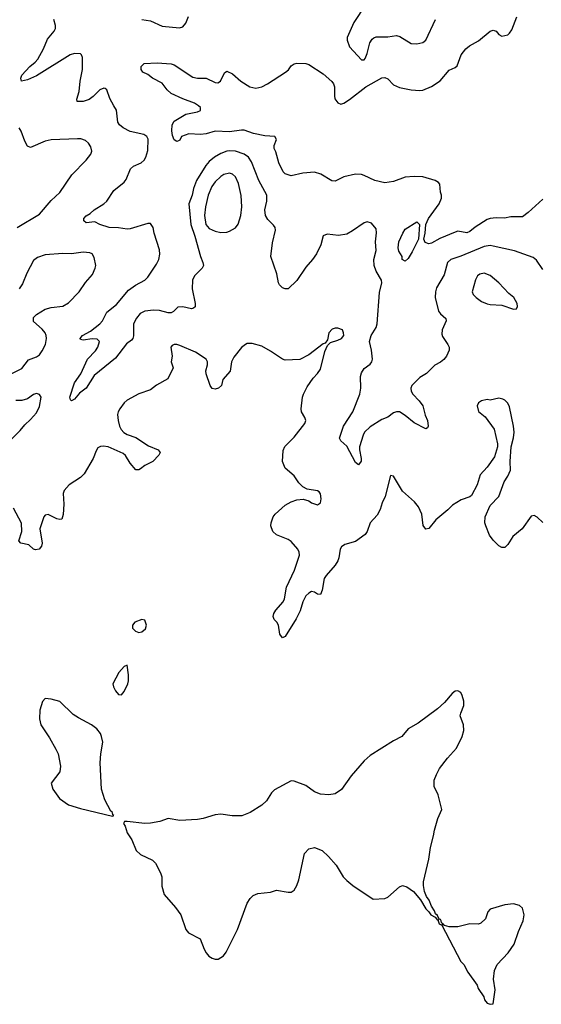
# Model space of a CAD drawing. Header units: inches. Extents: x 2134017 to 2292458, y 756222 to 916513.
# Tile 314 of 387: x 2254496 to 2258059, y 833859 to 840590. Entities that reach past the tile are written whole.
import ezdxf

# ---------------------------------------------------------------- set-up
doc = ezdxf.new("R2010")
doc.units = ezdxf.units.IN
doc.header["$MEASUREMENT"] = 0
doc.layers.add('C2853', color=7, linetype='Continuous')
doc.layers.add('C2854', color=7, linetype='Continuous')

msp = doc.modelspace()

# ---------------------------------------------------------------- linework, layer by layer
at = {"layer": 'C2853', "color": 5}
for points, elevation in [([(2258070, 838882.4), (2258025.5, 838945.5), (2258004, 838964), (2257877, 839010), (2257730, 839042.5), (2257710, 839045.2), (2257670, 839038.5), (2257510, 838972.9), (2257440.7, 838950), (2257419.5, 838930), (2257395.4, 838844.6), (2257344.4, 838755.6), (2257336.8, 838730), (2257333.2, 838690), (2257357.5, 838597.5), (2257370, 838579.6), (2257407.2, 838547.2), (2257410.3, 838530), (2257383.1, 838470), (2257379.3, 838439.3), (2257383.5, 838423.5), (2257421.6, 838370), (2257430.6, 838350), (2257430.5, 838330), (2257412.7, 838290), (2257394.1, 838265.9), (2257370, 838247.3), (2257332.2, 838227.8), (2257274, 838170), (2257230, 838144.5), (2257174, 838090), (2257167.8, 838070), (2257170.4, 838050), (2257182.6, 838030), (2257224.8, 837984.8), (2257250.3, 837950), (2257266.9, 837886.9), (2257282, 837850), (2257286.8, 837810), (2257281, 837799), (2257270, 837793.2), (2257190, 837833.5), (2257130, 837883.5), (2257090, 837907.9), (2257070, 837908.9), (2257050, 837902), (2257010, 837871.5), (2256970, 837856.9), (2256890, 837806), (2256852.4, 837770), (2256841.6, 837750), (2256818, 837670), (2256817, 837650), (2256829, 837591), (2256829, 837571), (2256810, 837547.7), (2256790, 837562), (2256730, 837674), (2256689.3, 837710), (2256681.6, 837730), (2256708.5, 837810), (2256771.8, 837910), (2256820.4, 838030), (2256827.2, 838070), (2256824, 838150), (2256830, 838174.8), (2256850, 838206), (2256890, 838234.4), (2256900.4, 838250), (2256905.6, 838270), (2256899.1, 838330), (2256886, 838390), (2256896.7, 838430), (2256930, 838485.2), (2256938.4, 838510), (2256954.7, 838725.3), (2256969.8, 838790), (2256968.5, 838810), (2256930.8, 838870), (2256917.4, 838910), (2256916.2, 838950), (2256931.5, 839011.5), (2256927.4, 839070), (2256933.6, 839133.6), (2256930, 839159), (2256898.3, 839198.3), (2256870, 839207.3), (2256850, 839201.6), (2256770, 839145.4), (2256730, 839124), (2256674.3, 839114.3), (2256597.1, 839122.9), (2256570, 839112.7), (2256553, 839050), (2256523.1, 838990), (2256495.8, 838950), (2256450, 838898), (2256390, 838806), (2256330, 838749), (2256310, 838749.2), (2256290, 838756), (2256270, 838777.2), (2256264.2, 838790), (2256252.2, 838852.2), (2256212, 838970), (2256223.5, 839063.5), (2256244.2, 839150), (2256240.4, 839170), (2256230, 839186), (2256190, 839222.6), (2256175, 839250), (2256169.8, 839290), (2256184.8, 839350), (2256183.8, 839390), (2256129.5, 839489.4), (2256078.4, 839618.4), (2256058.5, 839650), (2256030, 839671.2), (2255970, 839689.9), (2255930, 839693.7), (2255910, 839689.9), (2255870, 839674.1), (2255827.2, 839650), (2255790, 839619.4), (2255767.4, 839592.6), (2255702.4, 839490), (2255683.9, 839436.1), (2255674.1, 839390), (2255650.1, 839330), (2255665.9, 839190), (2255693.1, 839110), (2255730, 838970.7), (2255747.4, 838930), (2255750.3, 838910), (2255741.3, 838890), (2255690, 838838.7), (2255677.3, 838810), (2255674.7, 838750), (2255694.9, 838650), (2255694.2, 838625.8), (2255683.4, 838616.6), (2255670, 838613.6), (2255610, 838626.6), (2255575.1, 838624.9), (2255545.9, 838594.1), (2255530, 838584.8), (2255510, 838585), (2255450, 838601.2), (2255410, 838604.4), (2255350, 838596), (2255319.1, 838580.9), (2255292.8, 838550), (2255272.9, 838510), (2255272.4, 838427.6), (2255269, 838411), (2255260.3, 838399.8), (2255225.3, 838374.7), (2255150, 838276.8), (2255003.6, 838156.4), (2254950, 838069.6), (2254904.1, 838035.9), (2254870, 837995.1), (2254850, 837985.2), (2254842, 837990), (2254838, 838010), (2254870, 838108.2), (2254912.2, 838167.8), (2254959.2, 838270), (2255013.7, 838326.3), (2255028.7, 838350), (2255039.7, 838390), (2255024.7, 838404.7), (2254990, 838407.3), (2254930, 838398.7), (2254910, 838404), (2254907.8, 838410), (2254923.6, 838430), (2254979.5, 838460.5), (2255043.5, 838510), (2255060.5, 838530), (2255092, 838590), (2255157.9, 838642.1), (2255239.8, 838740.2), (2255286.3, 838773.7), (2255351.3, 838810), (2255370, 838828.7), (2255430, 838918.4), (2255445.1, 838950), (2255452.4, 838987.6), (2255450, 839017.2), (2255413.8, 839130), (2255407.6, 839170), (2255390, 839196.2), (2255370, 839196.9), (2255250, 839160.2), (2255230, 839157.8), (2255170, 839167.5), (2255106, 839170), (2255043.7, 839190), (2255010, 839206.6), (2254950, 839200.5), (2254933.8, 839213.8), (2254933.3, 839230), (2254950, 839248.4), (2254976.4, 839263.6), (2255005.1, 839290), (2255069.8, 839330.2), (2255091.6, 839350), (2255138.9, 839421.1), (2255210, 839479.5), (2255222.2, 839497.8), (2255252.4, 839570), (2255272.2, 839587.8), (2255326, 839610), (2255346, 839630), (2255356.8, 839650), (2255370, 839696), (2255372.5, 839772.5), (2255364.5, 839790), (2255344.4, 839804.4), (2255250, 839825.8), (2255203, 839850), (2255176.8, 839870), (2255166.3, 839890), (2255156.1, 839970), (2255139.1, 840000)], 260), ([(2258070, 839362), (2257970, 839272.3), (2257930, 839242.7), (2257850, 839240.9), (2257808.2, 839231.8), (2257750, 839235.8), (2257710, 839231.1), (2257690, 839223.9), (2257607.8, 839172.2), (2257570, 839140.8), (2257550, 839133.5), (2257490, 839143.2), (2257470, 839138), (2257366.5, 839093.5), (2257310, 839061), (2257290, 839056.9), (2257266.2, 839066.2), (2257256.2, 839090), (2257266.6, 839130), (2257271, 839190), (2257289.6, 839230), (2257360.9, 839330), (2257377, 839370), (2257378.4, 839390), (2257371.1, 839411.1), (2257366.1, 839466.1), (2257357, 839477), (2257335.1, 839490), (2257250, 839514.6), (2257190, 839518.1), (2257130, 839512.2), (2257050, 839482.3), (2256990, 839474.2), (2256922.9, 839490), (2256850, 839525), (2256830, 839530.8), (2256790, 839533.1), (2256710, 839514.8), (2256650, 839485.1), (2256628.8, 839488.8), (2256554.1, 839534.1), (2256510, 839546.3), (2256430, 839541.3), (2256350, 839522), (2256310, 839535.1), (2256295.1, 839550), (2256266, 839610), (2256245.6, 839685.6), (2256234, 839710), (2256235.3, 839730), (2256249, 839770), (2256238, 839790), (2256170, 839796.3), (2256092.2, 839812.2), (2256030, 839833.3), (2256010, 839834.5), (2255930, 839822.5), (2255831.8, 839828.2), (2255769.7, 839809.7), (2255730, 839803.9), (2255650.4, 839809.6), (2255602, 839790), (2255590, 839766), (2255579.6, 839760.4), (2255570, 839758), (2255550, 839768.7), (2255538.6, 839798.6), (2255534.5, 839830), (2255538, 839870), (2255550, 839895.8), (2255630, 839943.1), (2255710, 839960.3), (2255730, 839968.5), (2255731.3, 839990), (2255716.8, 840000)], 240), ([(2254478.7, 839170), (2254630, 839260.2), (2254710, 839354.6), (2254770.8, 839409.2), (2254851, 839529), (2254949.4, 839630), (2254981.2, 839670), (2254989.2, 839690), (2254981.5, 839721.5), (2254965.4, 839745.4), (2254944.5, 839764.5), (2254914, 839774), (2254890, 839775.6), (2254710, 839767.6), (2254670, 839758.4), (2254570, 839716), (2254550, 839725.2), (2254530, 839759.3), (2254506.5, 839826.5), (2254491, 839851)], 280), ([(2254410, 838155.2), (2254510, 838204.9), (2254555.1, 838264.9), (2254610, 838285.5), (2254630, 838299.1), (2254650, 838326.8), (2254671.1, 838370), (2254678.9, 838410), (2254675.8, 838430), (2254669.6, 838450), (2254650, 838474.5), (2254590, 838526), (2254590, 838553.4), (2254610, 838575.3), (2254670, 838610.2), (2254710, 838622), (2254790, 838632), (2254830, 838654), (2254901.1, 838730), (2254945.9, 838794.1), (2254991.9, 838848.1), (2255011.8, 838890), (2255015.6, 838910), (2255004.4, 838964.4), (2254990, 838989.4), (2254974.9, 838994.9), (2254930, 838999.3), (2254850.2, 838989.8), (2254790, 838991.5), (2254670, 838983.1), (2254616.2, 838963.8), (2254590, 838943), (2254543.7, 838856.3), (2254515.7, 838784.3), (2254491, 838749)], 280), ([(2258070, 837151.8), (2258030, 837189.4), (2258010, 837199.3), (2257990, 837196), (2257928.2, 837110), (2257863.7, 837056.3), (2257830, 837002), (2257810, 836982), (2257790, 836982), (2257770, 836992.3), (2257730, 837031.8), (2257706.3, 837066.3), (2257679.7, 837130), (2257674.3, 837150), (2257676.9, 837190), (2257710, 837268.2), (2257769, 837331), (2257804.7, 837430), (2257831.1, 837470), (2257848, 837510), (2257845.6, 837570), (2257853, 837670), (2257870, 837732), (2257873.6, 837770), (2257869.3, 837810), (2257842, 837942), (2257830, 837968), (2257810, 837988), (2257796.4, 837996.4), (2257770, 838002), (2257710, 837988.7), (2257690, 837994), (2257650, 837984), (2257631.3, 837970), (2257621, 837950), (2257630.9, 837910.9), (2257674.9, 837874.9), (2257737.3, 837790), (2257760.4, 837690), (2257759.5, 837670), (2257739.4, 837600.6), (2257690.3, 837529.8), (2257641.6, 837478.4), (2257621.2, 837410), (2257582.5, 837337.4), (2257570, 837327), (2257512.9, 837307.2), (2257452.9, 837270), (2257421.7, 837238.3), (2257338, 837170), (2257290, 837112.3), (2257270, 837106.6), (2257253, 837133), (2257242.4, 837210), (2257219.4, 837259.4), (2257193.6, 837293.6), (2257110, 837366), (2257050, 837468.7), (2257030, 837474), (2256992.2, 837330), (2256972.8, 837287.2), (2256959.3, 837240.7), (2256937.5, 837202.5), (2256890.4, 837150), (2256870.3, 837090), (2256855.6, 837070), (2256790, 837022.6), (2256717.8, 837002.2), (2256694.2, 836985.8), (2256684.9, 836970), (2256676.9, 836910), (2256668.9, 836890), (2256650, 836860.7), (2256588.9, 836791.1), (2256575.8, 836770), (2256562.8, 836690), (2256550, 836660.9), (2256530, 836663), (2256510, 836676.9), (2256490, 836681.5), (2256470, 836669.8), (2256451.2, 836650), (2256429.4, 836610), (2256410.7, 836549.3), (2256385.5, 836494.5), (2256310, 836373.3), (2256290, 836363), (2256272.6, 836390), (2256263.1, 836450), (2256253, 836470), (2256233.6, 836490), (2256227.4, 836510), (2256232.6, 836530), (2256246.6, 836553.4), (2256296.4, 836610), (2256305.7, 836630), (2256317.7, 836710), (2256373.7, 836826.3), (2256406.3, 836930), (2256404.1, 836950), (2256395, 836970), (2256350, 837023.5), (2256330, 837036.1), (2256249, 837069), (2256226, 837090), (2256211.2, 837130), (2256212.6, 837150), (2256226.4, 837190), (2256240.5, 837210), (2256309.6, 837270), (2256350, 837292.9), (2256390, 837307.4), (2256432.5, 837312.5), (2256470, 837301.6), (2256490, 837287.4), (2256530, 837272.4), (2256550, 837287.7), (2256554.9, 837314.9), (2256550, 837348.7), (2256541.5, 837361.5), (2256529.5, 837369.5), (2256459.5, 837379.5), (2256430, 837395.1), (2256402.8, 837422.8), (2256370, 837471.1), (2256310, 837523.6), (2256291.8, 837570), (2256295.3, 837644.7), (2256308.1, 837671.9), (2256370, 837735.2), (2256442.9, 837830), (2256449.4, 837850), (2256443.7, 837870), (2256420.9, 837910), (2256418.4, 837930), (2256427.8, 838010), (2256435.6, 838030), (2256460.7, 838079.3), (2256500.1, 838139.9), (2256530, 838170.7), (2256550, 838201), (2256579.5, 838320.5), (2256598, 838362), (2256618, 838382), (2256670, 838398), (2256693.2, 838410), (2256709.2, 838430), (2256709, 838450), (2256702, 838470), (2256670, 838481.2), (2256650, 838481.2), (2256630, 838473.2), (2256608, 838450), (2256598, 838402), (2256582, 838378), (2256570, 838373.2), (2256470, 838297.6), (2256410, 838267.6), (2256310, 838262.4), (2256290, 838268), (2256210, 838324), (2256150, 838358), (2256083.9, 838376.1), (2256050, 838375.8), (2256037.3, 838370), (2256010, 838348.3), (2255958.3, 838281.7), (2255943.2, 838250), (2255932.8, 838187.2), (2255882.8, 838130), (2255873.4, 838090), (2255854.8, 838070), (2255830, 838063.7), (2255810, 838069.3), (2255797.2, 838090), (2255770, 838168), (2255767.8, 838190), (2255778.9, 838230), (2255778.9, 838250), (2255769.6, 838270), (2255696.6, 838316.6), (2255590, 838361.6), (2255570, 838369.5), (2255550, 838369.3), (2255538, 838362), (2255528, 838350), (2255536.4, 838290), (2255530.5, 838250), (2255543.8, 838210), (2255506.6, 838133.4), (2255429.5, 838090.5), (2255390, 838059.8), (2255310, 838030.8), (2255230, 837988.3), (2255208.8, 837970), (2255179.5, 837930), (2255168.7, 837910), (2255164.9, 837890), (2255167.6, 837850), (2255177.3, 837810), (2255188, 837788), (2255207.1, 837767.1), (2255230, 837754.3), (2255290, 837732.9), (2255376.5, 837676.5), (2255441, 837650), (2255456, 837630), (2255447.1, 837612.9), (2255404.7, 837570), (2255350, 837541.2), (2255321.4, 837518.6), (2255310, 837513.2), (2255290, 837513.2), (2255250, 837557), (2255218, 837610), (2255203, 837623), (2255099, 837670), (2255066.2, 837673.8), (2255048.2, 837671.8), (2255030, 837663.6), (2255017, 837643), (2254996.5, 837590), (2254935.5, 837484.5), (2254910, 837460.3), (2254833.7, 837410), (2254799.5, 837370), (2254793.1, 837350), (2254796.7, 837276.7), (2254793.5, 837206.5), (2254784.5, 837175.5), (2254770, 837171.8), (2254750, 837178.3), (2254690, 837208.2), (2254670, 837203.6), (2254660.3, 837190), (2254632.3, 837110), (2254649.2, 837010), (2254643.6, 836990), (2254627.7, 836970), (2254604.5, 836964.5), (2254590, 836971.1), (2254559.1, 836999), (2254503.7, 837010), (2254490, 837026), (2254511.3, 837090), (2254507.4, 837147.4), (2254453.3, 837250)], 280), ([(2254428, 837710), (2254498.8, 837781.2), (2254530, 837819.7), (2254570, 837855.6), (2254610, 837902.6), (2254630, 837944.9), (2254643.1, 838010), (2254630, 838027.8), (2254610, 838033.2), (2254590, 838026.6), (2254550, 837997.7), (2254510, 837987.1), (2254470, 837986.2)], 280)]:
    msp.add_lwpolyline(points, dxfattribs=dict(at, elevation=elevation))
for points, elevation in [([(2255930, 839540.3), (2255890, 839530.7), (2255870, 839518), (2255830, 839481.2), (2255808.2, 839450), (2255784.2, 839390), (2255765.8, 839310), (2255759.3, 839250), (2255768.3, 839190), (2255790, 839162.4), (2255830, 839144.7), (2255870, 839134), (2255910, 839136.9), (2255930, 839143.6), (2255970, 839167), (2255987.4, 839192.6), (2256006, 839250), (2256013, 839310), (2256007.7, 839387.7), (2255990.6, 839470), (2255970, 839514.3), (2255950, 839534.2)], 280), ([(2257130, 838938), (2257109.1, 838949.1), (2257108, 838970), (2257086.3, 839006.3), (2257082, 839030), (2257086.9, 839070), (2257112.8, 839130), (2257130, 839157), (2257210, 839208), (2257228, 839190), (2257220.7, 839090), (2257178, 839002), (2257150, 838958)], 240), ([(2257670, 838856.9), (2257638.8, 838850), (2257622.5, 838837.5), (2257608.6, 838811.4), (2257587.4, 838730), (2257593.7, 838710), (2257614, 838690), (2257650, 838664.2), (2257690, 838647), (2257710, 838642), (2257790, 838637.1), (2257868.4, 838611.6), (2257890, 838612), (2257897.2, 838630), (2257895.1, 838650), (2257872, 838690), (2257837.4, 838717.4), (2257769.6, 838790), (2257710, 838840.5)], 280), ([(2255330, 836489.3), (2255282, 836470), (2255266.8, 836450), (2255267.3, 836430), (2255286, 836410), (2255310, 836400.7), (2255330, 836404.9), (2255355.6, 836424.4), (2255362.9, 836450), (2255350, 836485.2)], 320), ([(2255230, 836178), (2255210, 836168.7), (2255173.2, 836126.8), (2255132.7, 836050), (2255135.8, 836030), (2255150, 836000.7), (2255170, 835977.3), (2255190, 835974), (2255210, 835997.3), (2255233.7, 836050), (2255238.3, 836070), (2255238.7, 836110)], 320), ([(2257490, 836002), (2257470, 835999.5), (2257450, 835984.5), (2257399, 835921), (2257350, 835879.3), (2257219, 835781), (2257150, 835742), (2257106, 835690), (2257050, 835660.9), (2256890, 835560.7), (2256850, 835523.6), (2256759.9, 835420.1), (2256693.5, 835326.5), (2256650, 835296.9), (2256608.7, 835291.3), (2256550, 835294.3), (2256510, 835311.2), (2256450, 835353.7), (2256370, 835385.1), (2256350, 835386.6), (2256235.9, 835324.1), (2256215.9, 835304.1), (2256182.8, 835250), (2256150, 835221.2), (2256071, 835170), (2256013, 835147), (2255946.5, 835146.5), (2255870, 835158.4), (2255830, 835153.3), (2255750.2, 835129.8), (2255710, 835123.1), (2255590, 835115.8), (2255510, 835129.6), (2255452.4, 835107.6), (2255390, 835096.8), (2255350, 835095.8), (2255230.9, 835109.1), (2255211.6, 835108.4), (2255204.7, 835095.3), (2255215.9, 835075.9), (2255230.7, 835030), (2255262, 834982), (2255290.4, 834910.4), (2255322, 834882), (2255403.5, 834843.5), (2255423.5, 834823.5), (2255457.5, 834757.5), (2255466.8, 834730), (2255467.1, 834667.1), (2255482.8, 834610), (2255559.9, 834519.9), (2255596.3, 834470), (2255630.5, 834370.5), (2255650, 834347.3), (2255727.5, 834307.5), (2255755.9, 834235.9), (2255770, 834211.3), (2255787.9, 834187.9), (2255810, 834174.8), (2255830, 834166.8), (2255852.5, 834167.5), (2255889, 834190), (2255905.8, 834214.2), (2255982.9, 834370), (2256049.5, 834550.5), (2256070, 834582), (2256090, 834602), (2256123.1, 834616.9), (2256210, 834624.7), (2256250, 834638), (2256330, 834624.7), (2256350, 834626), (2256370, 834638), (2256389.4, 834670.6), (2256402.7, 834710), (2256442, 834890), (2256470, 834922), (2256510, 834931), (2256562, 834910), (2256604.7, 834870), (2256658, 834810), (2256706, 834730), (2256730, 834704.7), (2256770.7, 834670.7), (2256910, 834578), (2256990, 834582), (2257010, 834592), (2257090, 834661), (2257110, 834670.7), (2257141.4, 834661.4), (2257186, 834630), (2257233.7, 834573.7), (2257270, 834512), (2257291.3, 834491.3), (2257304.7, 834470), (2257334, 834454), (2257350, 834434), (2257358, 834438), (2257354, 834430), (2257362, 834410), (2257379.6, 834399.6), (2257510.4, 834150.4), (2257530.8, 834130), (2257557.5, 834077.5), (2257621, 833990), (2257627.9, 833967.9), (2257666.8, 833910), (2257671, 833890), (2257690, 833867.3), (2257710, 833858.8), (2257730, 833862), (2257743.2, 833956.8), (2257731.8, 834030), (2257740.5, 834090), (2257758.7, 834130), (2257831.8, 834210), (2257873.3, 834270), (2257903.5, 834356.5), (2257936, 834430), (2257941.2, 834470), (2257930, 834515.3), (2257910, 834533.2), (2257870, 834546), (2257810, 834539.5), (2257710, 834509.2), (2257694, 834490), (2257677.3, 834442.7), (2257646.7, 834413.3), (2257630, 834407.3), (2257570, 834407.8), (2257490, 834387.3), (2257428.9, 834388.9), (2257398, 834398), (2257390, 834406), (2257382, 834402), (2257386, 834410), (2257378, 834418), (2257375.3, 834430), (2257370, 834438), (2257360.4, 834440.4), (2257350, 834466), (2257336.4, 834476.4), (2257330, 834498), (2257308.9, 834528.9), (2257292.3, 834570), (2257275.9, 834595.9), (2257260.9, 834630), (2257254.5, 834670), (2257255.5, 834695.5), (2257291.3, 834850), (2257302, 834930), (2257323.5, 835010), (2257329.7, 835050.3), (2257351.8, 835130), (2257379.3, 835190), (2257354, 835290), (2257328.1, 835348.1), (2257328.2, 835390), (2257342.6, 835430), (2257363.9, 835470), (2257418, 835542), (2257479.6, 835610), (2257518.4, 835690), (2257529.5, 835730), (2257526.6, 835770), (2257506, 835830), (2257509.3, 835850), (2257530, 835902), (2257529.6, 835930), (2257519.6, 835970), (2257510, 835989.2)], 320), ([(2254670, 835948.7), (2254650.9, 835929.1), (2254634, 835870), (2254630.5, 835810), (2254639.3, 835770), (2254699.6, 835679.6), (2254742.9, 835602.9), (2254758, 835570), (2254774.4, 835485.6), (2254770, 835448), (2254711.3, 835370), (2254721, 835330), (2254766.4, 835266.4), (2254830, 835221.6), (2254910, 835196.4), (2255130, 835146), (2255138, 835150), (2255132.9, 835152.9), (2255128.7, 835170), (2255118.6, 835178.6), (2255077.7, 835257.7), (2255054.2, 835330), (2255046.3, 835510), (2255049.6, 835570), (2255062.7, 835650), (2255055.1, 835690), (2255046.6, 835710), (2255022.4, 835742.4), (2254985.2, 835770), (2254896.2, 835816.2), (2254860.1, 835840.1), (2254770, 835929), (2254710, 835945.2)], 320)]:
    msp.add_lwpolyline(points, close=True, dxfattribs=dict(at, elevation=elevation))
at = {"layer": 'C2854', "color": 5}
for points, elevation in [([(2256858.4, 840690), (2256779.3, 840570), (2256732.4, 840467.6), (2256733.7, 840450), (2256750, 840404.9), (2256830, 840314), (2256850, 840314), (2256855.8, 840324.2), (2256870, 840358.8), (2256888.9, 840431.1), (2256903.5, 840456.5), (2256914.2, 840465.8), (2256930, 840471.8), (2257010, 840473), (2257070, 840480.7), (2257093.5, 840473.5), (2257170, 840426), (2257210, 840424.2), (2257250, 840434), (2257270, 840450.6), (2257337.2, 840590)], 260), ([(2255716.8, 840000), (2255690, 840018.5), (2255610, 840047.4), (2255530, 840085.4), (2255502.9, 840110), (2255470, 840155.1), (2255402.7, 840190), (2255370, 840215.3), (2255338, 840230), (2255326, 840250), (2255326, 840270), (2255346, 840290), (2255433.7, 840293.7), (2255530, 840287.2), (2255550, 840281.1), (2255677.6, 840197.6), (2255710, 840190.3), (2255770, 840188.9), (2255830, 840159.5), (2255850, 840158.4), (2255866.6, 840170), (2255894.3, 840225.7), (2255910, 840238), (2255950, 840220.3), (2256005.5, 840170), (2256067.3, 840130), (2256110, 840122.4), (2256150, 840130.4), (2256189.5, 840150), (2256312.3, 840230), (2256332.2, 840247.8), (2256350, 840273.4), (2256370, 840288), (2256390, 840293), (2256450, 840290.4), (2256470, 840282.4), (2256570, 840219.5), (2256627.3, 840167.3), (2256640.5, 840150), (2256647, 840130), (2256645.8, 840070), (2256649.5, 840049.5), (2256670, 840020.2), (2256690, 840012.4), (2256710, 840019.7), (2256750, 840044.8), (2256860.3, 840130), (2256970, 840191.2), (2256990, 840194.9), (2257010, 840184.2), (2257050, 840144.6), (2257090, 840126.7), (2257170, 840110.4), (2257230, 840105.3), (2257250, 840108.7), (2257310, 840131.8), (2257368.9, 840171.1), (2257430, 840245.5), (2257470, 840262), (2257485.1, 840274.9), (2257512.8, 840350), (2257544.2, 840390), (2257567.6, 840410), (2257630, 840445.7), (2257710, 840512.2), (2257730, 840518.4), (2257750, 840510.4), (2257770, 840488), (2257790, 840477.6), (2257830, 840486), (2257843.1, 840496.9), (2257858.8, 840521.2), (2257891.3, 840608.7)], 240), ([(2255330, 840591.5), (2255390, 840582.6), (2255470, 840544.9), (2255587, 840533), (2255610, 840540.7), (2255630, 840566), (2255648, 840612)], 260), ([(2255139.1, 840000), (2255110.7, 840050), (2255090.7, 840110.7), (2255078.4, 840118.4), (2255070, 840121.1), (2255044.2, 840110), (2254996.6, 840063.4), (2254970, 840043.9), (2254930, 840031.2), (2254889, 840030), (2254886.8, 840046.8), (2254902.2, 840097.8), (2254908.3, 840170), (2254924.8, 840250), (2254924.7, 840330), (2254918.7, 840350), (2254910, 840356.4), (2254870, 840359.4), (2254839.5, 840350), (2254610, 840206.2), (2254550, 840178.3), (2254508, 840170), (2254502.7, 840190), (2254509.6, 840210), (2254564.2, 840270), (2254601.7, 840298.3), (2254619.9, 840320.1), (2254658.4, 840390), (2254684.7, 840455.3), (2254730.8, 840510), (2254739.3, 840530), (2254740.8, 840550), (2254729.8, 840590)], 260)]:
    msp.add_lwpolyline(points, dxfattribs=dict(at, elevation=elevation))

doc.saveas('drawing.dxf')
